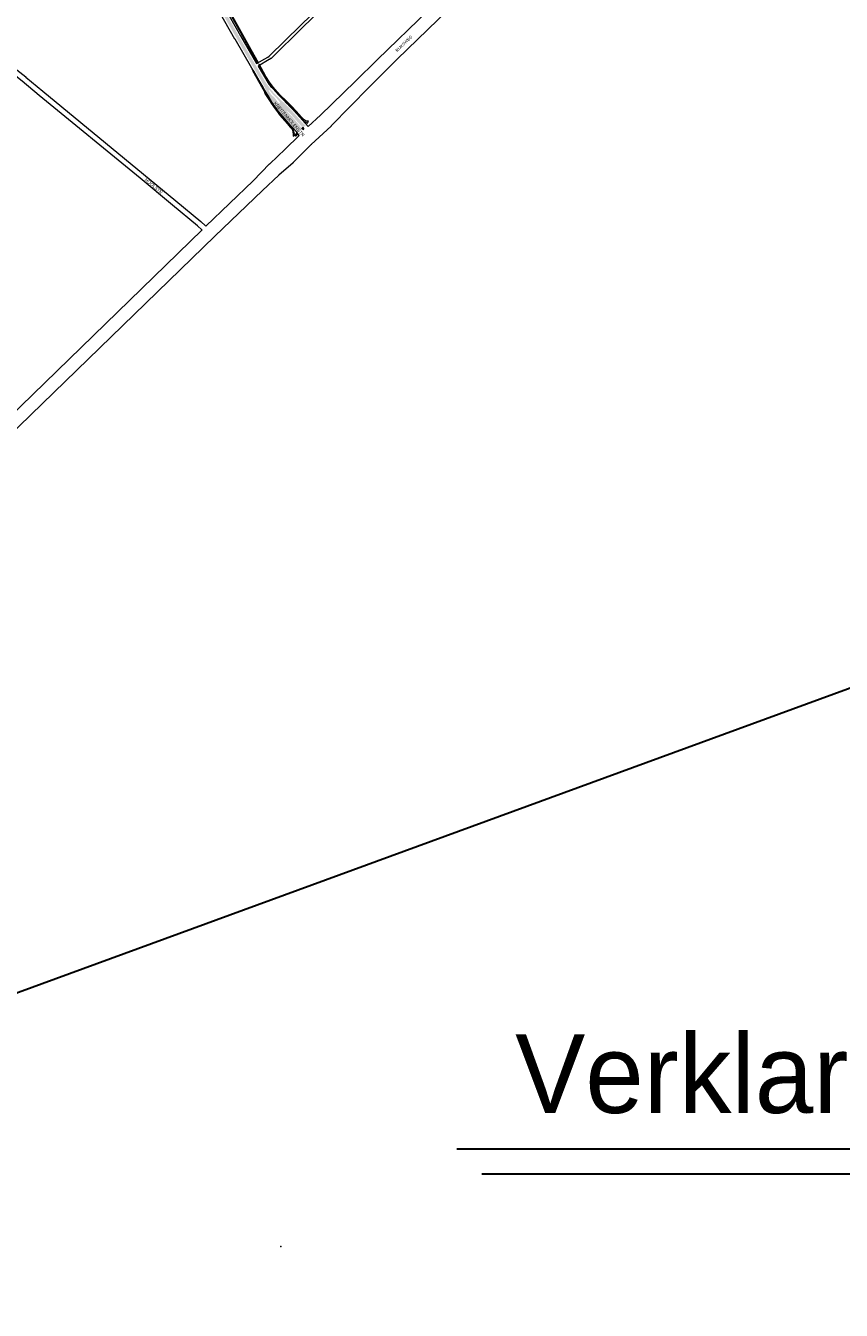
# Paper-space layout 'Layout1' of a CAD drawing. Header units: metres. Extents: x 123097 to 144122, y 392739 to 407589.
# Tile 477 of 510: x 139381 to 141325, y 397689 to 400750. Entities that reach past the tile are written whole.
import ezdxf
from ezdxf.enums import TextEntityAlignment as Align

# ---------------------------------------------------------------- set-up
doc = ezdxf.new("R2010")
doc.units = ezdxf.units.M
doc.header["$MEASUREMENT"] = 0
for name, color, linetype, lineweight in [('gs-anno-wegen algemeen tekst', 7, 'Continuous', 0), ('gs-knt-aanvullende hoofdweg', 7, 'Continuous', 0), ('gs-knt-autosnelweg', 7, 'Continuous', 0), ('gs-knt-fietspaden', 7, 'Continuous', 0), ('gs-knt-spoorlijn', 7, 'Continuous', 30), ('gs-knt-wegen algemeen', 7, 'Continuous', 0), ('ir-anno-verklaring', 7, 'Continuous', 0), ('ir-ARC-asfalt-hoofdwegen-te inspecteren', 5, 'Continuous', 0), ('ir-ARC-beton-hoofdwegen-te inspecteren', 253, 'Continuous', 0), ('ir-ARC-fietspaden naastliggend- te inspecteren', 1, 'Continuous', 0)]:
    doc.layers.add(name, color=color, linetype=linetype, lineweight=lineweight)
doc.styles.add('Lucida Legenda', font='LUTSROM_.TTF', dxfattribs={"height": 2.45})
doc.styles.add('Style-Arial', font='arial.ttf')

# ---------------------------------------------------------------- blocks, each defined once
blk = doc.blocks.new('ir1-vverklaring')
at = {"layer": 'ir-anno-verklaring', "color": 7, "linetype": 'Continuous', "lineweight": 30}
for p, q in [((2.797, 1.554), (13.725, 1.554)), ((3.197, 1.154), (13.325, 1.154))]:
    blk.add_line(p, q, dxfattribs=at)
at = {"layer": 'ir-anno-verklaring', "color": 7, "linetype": 'Continuous', "lineweight": 0}
blk.add_point((0, 0), dxfattribs=at)
at = {"layer": 'ir-anno-verklaring', "color": 7, "linetype": 'Continuous', "lineweight": 30, "style": 'Lucida Legenda'}
blk.add_text('Verklaring', height=1.25, dxfattribs=at).set_placement((3.725, 3.372), align=Align.TOP_LEFT)

psp = doc.layouts.get("Layout1")

# ---------------------------------------------------------------- hatches: boundary and pattern name
at = {"layer": 'ir-ARC-asfalt-hoofdwegen-te inspecteren', "linetype": 'Continuous', "lineweight": 13}
h = psp.add_hatch(color=5, dxfattribs=at)
h.paths.add_polyline_path([(140028.116, 400493.553), (140027.875, 400494.104), (140025.109, 400497.557), (140020.727, 400502.699), (140014.631, 400509.934), (139993.288, 400535.149), (139988.212, 400541.146), (139986.555, 400543.041), (139985.302, 400543.921), (139984.733, 400543.771), (139977.452, 400554.761), (139976.79, 400555.814), (139969.468, 400566.814), (139965.651, 400572.97), (139962.477, 400578.323), (139960.136, 400582.737), (139955.074, 400593.893), (139949.026, 400606.739), (139947.14, 400610.302), (139941.834, 400619.339), (139941.409, 400620.182), (139930.36, 400639.291), (139924.195, 400649.874), (139917.19, 400661.9), (139867.35, 400748.76), (139838.574, 400799.438), (139833.105, 400809.176), (139829.214, 400816.104), (139835.76, 400819.47), (139841.32, 400809.63), (139842.19, 400808.078), (139852.93, 400788.92), (139896.33, 400712.85), (139923.204, 400666.241), (139926.78, 400660.04), (139935.461, 400645.263), (139937.96, 400641), (139939.28, 400638.54), (139947.621, 400624.14), (139948.421, 400622.954), (139951.649, 400617.619), (139952.805, 400615.764), (139955.772, 400611.095), (139958.947, 400606.566), (139965.09, 400598.381), (139971.742, 400590.605), (139980.106, 400581.683), (139980.571, 400581.245), (139992.264, 400570.234), (140000.636, 400562.419), (140007.246, 400555.903), (140007.85, 400555.286), (140013.691, 400549.313), (140021.187, 400540.947), (140028.349, 400532.808), (140034.699, 400525.593), (140040.759, 400518.616), (140043.808, 400515.843), (140047.18, 400513.472), (140048.357, 400512.962), (140048.31, 400512.892), (140048.282, 400512.771), (140047.883, 400511.987), (140042.416, 400506.813), (140041.555, 400506.354), (140041.537, 400506.345), (140013.648, 400538.223), (140010.488, 400541.438), (140007.081, 400544.39), (140004.194, 400546.694), (140003.825, 400546.802), (140003.483, 400546.626), (140003.356, 400546.263), (140003.515, 400545.912), (140010.686, 400538.945), (140017.501, 400531.629), (140040.072, 400504.952), (140039.601, 400504.24), (140029.029, 400494.261)])
h.paths.add_polyline_path([(139985.032, 400565.02), (139984.356, 400565.351), (139978.875, 400572.153), (139973.599, 400579.115), (139966.308, 400585.115), (139960.301, 400595.163), (139960.254, 400595.54), (139960.485, 400595.841), (139961.409, 400596.441), (139961.791, 400596.522), (139962.13, 400596.33), (139966.497, 400590.854), (139972.428, 400584.111), (139976.374, 400580.195), (139979.455, 400576.955), (139987.102, 400567.729), (139987.366, 400567.028), (139987.047, 400566.35), (139985.751, 400565.241)], flags=16)
at = {"layer": 'ir-ARC-beton-hoofdwegen-te inspecteren', "linetype": 'Continuous', "lineweight": 13}
for points in [[(139845.816, 400822.762), (139844.36, 400821.25), (139846.22, 400817.96), (139861.7, 400790.53), (139917.02, 400691.76), (139934.217, 400660.659), (139936.185, 400661.188), (139918.85, 400692.65), (139870.79, 400778.5), (139847.71, 400819.405)], [(139958.168, 400579.436), (139966.559, 400565.595), (139975.416, 400552.048), (139982.617, 400542.047), (139986.239, 400537.595), (140005.113, 400515.812), (140011.769, 400508.13), (140015.864, 400503.403), (140016.443, 400502.562), (140016.669, 400501.566), (140018.433, 400491.253), (140018.809, 400489.055), (140018.279, 400486.848), (140018.566, 400486.55), (140023.072, 400489.257), (140023.083, 400489.265), (140021.552, 400491.151), (140018.977, 400502.567), (140018.361, 400504.001), (140017.425, 400505.25), (140012.814, 400510.559), (139992.238, 400534.255), (139985.647, 400541.846), (139984.652, 400543.189), (139984.733, 400543.771), (139977.452, 400554.761), (139977.184, 400554.581), (139976.8, 400554.526), (139976.478, 400554.741), (139968.143, 400567.397), (139960.282, 400580.352), (139948.303, 400600.842), (139924.61, 400641.481), (139923.099, 400644.069), (139921.34, 400643.045), (139946.551, 400599.725)]]:
    psp.add_hatch(color=252, dxfattribs=at).paths.add_polyline_path(points, flags=0)
at = {"layer": 'ir-ARC-beton-hoofdwegen-te inspecteren', "linetype": 'Continuous', "lineweight": 13, "extrusion": (0, 0, -1)}
psp.add_hatch(color=252, dxfattribs=at).paths.add_polyline_path([(-140000.508, 400572.195), (-139988.4, 400583.878), (-139981.283, 400591.253), (-139974.546, 400598.977), (-139968.205, 400607.03), (-139962.277, 400615.391), (-139953.856, 400629.062), (-139953.049, 400630.463), (-139937.937, 400658.008), (-139936.483, 400656.574), (-139938.37, 400653.15), (-139940.38, 400649.43), (-139952.139, 400627.978), (-139954.187, 400624.064), (-139960.7, 400613.524), (-139967.873, 400603.422), (-139975.675, 400593.799), (-139984.077, 400584.693), (-139986.691, 400582.086), (-139997.73, 400570.994), (-140001.375, 400567.316), (-140010.782, 400558.281), (-140013.785, 400555.397), (-140041.876, 400524.847), (-140043.824, 400522.787), (-140044.945, 400521.726), (-140046.253, 400520.905), (-140052.588, 400517.607), (-140054.855, 400522.347), (-140054.744, 400522.444), (-140051.711, 400522.125), (-140049.268, 400522.828), (-140047.012, 400524.002), (-140045.035, 400525.6), (-140037.599, 400533.096), (-140033.404, 400537.678), (-140015.862, 400556.841), (-140004.322, 400568.355)], flags=0)
at = {"layer": 'ir-ARC-fietspaden naastliggend- te inspecteren', "linetype": 'Continuous', "lineweight": 30}
for points in [[(140028.042, 400493.493), (140026.943, 400492.602), (140023.771, 400489.801), (140023.083, 400489.265), (140023.072, 400489.257), (140024.915, 400487.303), (140024.997, 400487.414), (140029.123, 400491.29)], [(140041.823, 400503.197), (140043.123, 400504.392), (140041.537, 400506.345), (140040.089, 400504.968), (140040.072, 400504.952)]]:
    psp.add_hatch(color=1, dxfattribs=at).paths.add_polyline_path(points, flags=0)

# ---------------------------------------------------------------- linework, layer by layer
at = {"layer": 'gs-knt-aanvullende hoofdweg', "color": 7, "linetype": 'Continuous', "flags": 128}
for points in [[(140033.043, 400488.572), (140027.035, 400496.436), (140012.912, 400511.363), (140012.692, 400511.606), (139974.667, 400555.484), (139974.481, 400555.707), (139974.422, 400555.783), (139974.392, 400555.821), (139974.363, 400555.86), (139974.303, 400555.937), (139974.135, 400556.174), (139961.714, 400574.407), (139953.234, 400585.987), (139953.036, 400586.271), (139952.851, 400586.564), (139952.68, 400586.865), (139952.522, 400587.174), (139952.38, 400587.49), (139952.252, 400587.812), (139952.139, 400588.14), (139947.282, 400603.352), (139920.236, 400649.091), (139920.211, 400649.133), (139880.014, 400718.142), (139879.97, 400718.218), (139832.303, 400802.307)], [(139845.381, 400809.694), (139893.015, 400725.664), (139931.431, 400659.712)], [(139934.984, 400653.658), (139960.236, 400610.954), (139964.899, 400605.907), (139971.221, 400599.978), (139971.443, 400599.76), (139971.657, 400599.533), (139971.861, 400599.298), (139978.335, 400591.5), (139985.957, 400583.612), (139999.615, 400570.085), (139999.788, 400569.907), (139999.956, 400569.724), (140015.343, 400552.325), (140019.572, 400548.351), (140019.801, 400548.126), (140020.021, 400547.891), (140054.243, 400509.719), (140054.413, 400509.523), (140054.467, 400509.456), (140054.495, 400509.422)]]:
    psp.add_lwpolyline(points, dxfattribs=at)
at = {"layer": 'gs-knt-autosnelweg', "color": 7, "linetype": 'Continuous', "flags": 128}
for points in [[(140054.495, 400509.422), (140083.512, 400536.656), (140166.473, 400617.014), (140219.566, 400669.341), (140219.621, 400669.395), (140584.033, 401022.488)], [(140606.343, 400999.712), (140606.339, 400999.708), (140266.476, 400670.361), (140200.131, 400603.596), (140109.359, 400511.105), (140109.072, 400510.824), (140070.961, 400475.31), (140061.721, 400466.7), (140061.693, 400466.675), (140061.528, 400466.528), (140061.361, 400466.383), (140061.189, 400466.245), (140061.017, 400466.109), (140018.807, 400423.986), (140018.601, 400423.787), (140018.389, 400423.594), (139984.724, 400394.028), (139945.275, 400357.405), (139831.802, 400248.611), (139831.783, 400248.593), (139831.766, 400248.577)], [(139810.821, 400272.392), (139923.341, 400380.303), (139962.336, 400420.59), (139962.635, 400420.885), (139999.722, 400455.793), (140033.043, 400488.572)], [(139831.76, 400248.572), (139227.329, 399662.186), (139220.805, 399655.381), (139220.565, 399655.139), (138764.94, 399214.499), (138628.95, 399078.21), (138607.268, 399055.308), (138554.114, 398994.093), (138553.941, 398993.899), (138519.613, 398956.599), (138479.801, 398906.496), (138428.964, 398836.577), (138389.923, 398778.175), (138346.395, 398707.772), (138315.622, 398654.281), (138287.511, 398602.219), (138285.867, 398599.176)], [(139036.382, 399520.997), (139195.58, 399675.26), (139801.419, 400263.315)], [(139831.766, 400248.577), (139831.764, 400248.574), (139831.76, 400248.572)], [(139831.766, 400248.577), (139831.764, 400248.574), (139831.76, 400248.572)]]:
    psp.add_lwpolyline(points, dxfattribs=at)
at = {"layer": 'gs-knt-fietspaden', "color": 7, "linetype": 'Continuous', "flags": 128}
for points in [[(139931.431, 400659.712), (139957.94, 400675.08), (139961.209, 400677.398), (140037.007, 400751.109), (140037.012, 400751.114), (140270.66, 400977.393), (140448.899, 401151.246)], [(140453.785, 401146.205), (140275.557, 400972.363), (140275.548, 400972.355), (140041.898, 400746.074), (139965.908, 400672.176), (139965.809, 400672.083), (139965.706, 400671.994), (139965.6, 400671.909), (139965.491, 400671.829), (139961.869, 400669.261), (139961.736, 400669.171), (139961.6, 400669.087), (139934.984, 400653.658)]]:
    psp.add_lwpolyline(points, dxfattribs=at)
at = {"layer": 'gs-knt-spoorlijn', "color": 7, "linetype": 'Continuous', "flags": 128}
psp.add_lwpolyline([(135790.701, 397097.302), (136787.994, 397497.452), (136920.491, 397549.225), (137000.438, 397579.083), (138075.217, 397972.719), (138818.33, 398247.872), (142006.084, 399414.003)], dxfattribs=at)
at = {"layer": 'gs-knt-wegen algemeen', "color": 7, "linetype": 'Continuous', "flags": 128}
for points in [[(139801.419, 400263.315), (139801.065, 400263.623), (139800.997, 400263.684), (139790.22, 400273.341), (139730.971, 400322.625), (139653.924, 400386.459), (139413.405, 400583.747), (139413.353, 400583.79), (139372.916, 400617.677), (139338.076, 400645.737), (139333.437, 400648.8), (139323.691, 400651.811), (139303.984, 400656.437), (139212.299, 400675.565)], [(139346.003, 400656.07), (139381.133, 400627.777), (139381.23, 400627.697), (139421.689, 400593.792), (139662.194, 400396.515), (139662.218, 400396.495), (139739.282, 400332.647), (139739.292, 400332.639), (139798.638, 400283.274), (139798.819, 400283.117), (139809.651, 400273.411), (139810.821, 400272.392)]]:
    psp.add_lwpolyline(points, dxfattribs=at)
at = {"layer": 'ir-ARC-beton-hoofdwegen-te inspecteren', "color": 252, "linetype": 'Continuous', "lineweight": 13, "flags": 128}
for points in [[(139845.816, 400822.762), (139844.36, 400821.25), (139846.22, 400817.96), (139861.7, 400790.53), (139917.02, 400691.76), (139934.217, 400660.659), (139936.185, 400661.188), (139918.85, 400692.65), (139870.79, 400778.5), (139847.71, 400819.405)], [(139958.168, 400579.436), (139966.559, 400565.595), (139975.416, 400552.048), (139982.617, 400542.047), (139986.239, 400537.595), (140005.113, 400515.812), (140011.769, 400508.13), (140015.864, 400503.403), (140016.443, 400502.562), (140016.669, 400501.566), (140018.433, 400491.253), (140018.809, 400489.055), (140018.279, 400486.848), (140018.566, 400486.55), (140023.072, 400489.257), (140023.083, 400489.265), (140021.552, 400491.151), (140018.977, 400502.567), (140018.361, 400504.001), (140017.425, 400505.25), (140012.814, 400510.559), (139992.238, 400534.255), (139985.647, 400541.846), (139984.652, 400543.189), (139984.733, 400543.771), (139977.452, 400554.761), (139977.184, 400554.581), (139976.8, 400554.526), (139976.478, 400554.741), (139968.143, 400567.397), (139960.282, 400580.352), (139948.303, 400600.842), (139924.61, 400641.481), (139923.099, 400644.069), (139921.34, 400643.045), (139946.551, 400599.725)], [(140000.508, 400572.195), (139988.4, 400583.878), (139981.283, 400591.253), (139974.546, 400598.977), (139968.205, 400607.03), (139962.277, 400615.391), (139953.856, 400629.062), (139953.049, 400630.463), (139937.937, 400658.008), (139936.483, 400656.574), (139938.37, 400653.15), (139940.38, 400649.43), (139952.139, 400627.978), (139954.187, 400624.064), (139960.7, 400613.524), (139967.873, 400603.422), (139975.675, 400593.799), (139984.077, 400584.693), (139986.691, 400582.086), (139997.73, 400570.994), (140001.375, 400567.316), (140010.782, 400558.281), (140013.785, 400555.397), (140041.876, 400524.847), (140043.824, 400522.787), (140044.945, 400521.726), (140046.253, 400520.905), (140052.588, 400517.607), (140054.855, 400522.347), (140054.744, 400522.444), (140051.711, 400522.125), (140049.268, 400522.828), (140047.012, 400524.002), (140045.035, 400525.6), (140037.599, 400533.096), (140033.404, 400537.678), (140015.862, 400556.841), (140004.322, 400568.355)]]:
    psp.add_lwpolyline(points, close=True, dxfattribs=at)
at = {"layer": 'ir-ARC-fietspaden naastliggend- te inspecteren', "color": 1, "linetype": 'Continuous', "lineweight": 30}
for points in [[(140028.042, 400493.493), (140026.943, 400492.602), (140023.771, 400489.801), (140023.083, 400489.265), (140023.072, 400489.257), (140024.915, 400487.303), (140024.997, 400487.414), (140029.123, 400491.29)], [(140041.823, 400503.197), (140043.123, 400504.392), (140041.537, 400506.345), (140040.089, 400504.968), (140040.072, 400504.952)]]:
    psp.add_lwpolyline(points, close=True, dxfattribs=at)

# ---------------------------------------------------------------- block references
at = {"layer": 'ir-anno-verklaring', "color": 7, "linetype": 'Continuous', "lineweight": 30, "xscale": 150, "yscale": 150, "zscale": 150}
psp.add_blockref('ir1-vverklaring', (139988.971, 397841.197), dxfattribs=at)

# ---------------------------------------------------------------- texts
at = {"layer": 'gs-anno-wegen algemeen tekst', "color": 7, "style": 'Style-Arial'}
psp.add_text('RIJKSWEG ', height=7, rotation=44.454758, dxfattribs=at).set_placement((140283.481, 400708.182), align=Align.MIDDLE_CENTER)
at = {"layer": 'gs-anno-wegen algemeen tekst', "color": 7, "style": 'Style-Arial', "width": 0.909091}
for s, rotation, p in [('KREITENMOLENSTR', 310.912444, (140008.95, 400527.39)), ('HOOLSTR', 320.6038, (139686.3, 400368.059))]:
    psp.add_text(s, height=7.7, rotation=rotation, dxfattribs=at).set_placement(p, align=Align.MIDDLE_CENTER)

doc.saveas('drawing.dxf')
